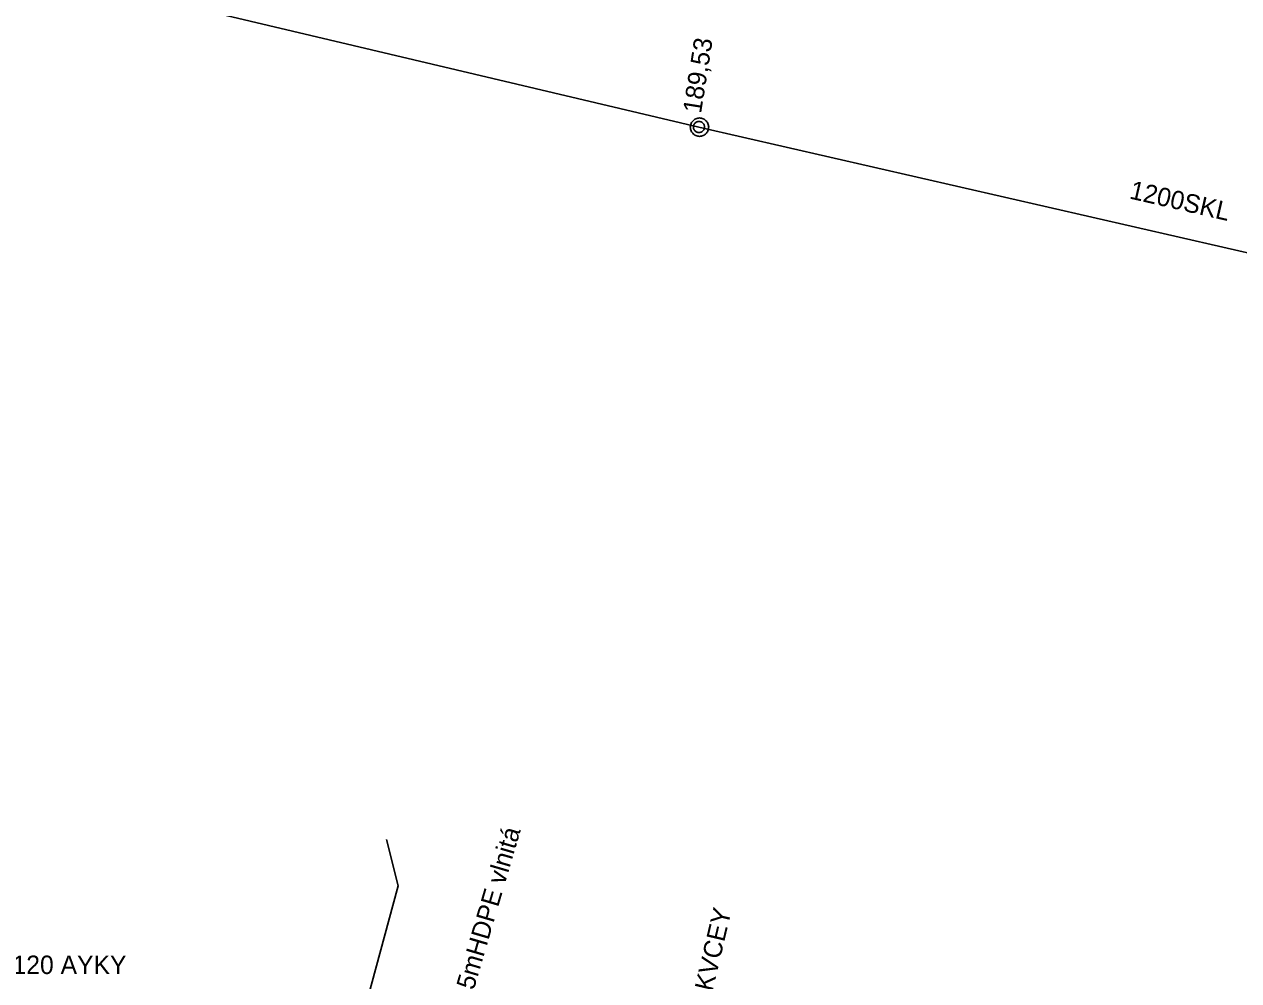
# Model space of a CAD drawing. Extents: x -746464 to -745690, y -1051581 to -1049993.
# Drawn here: x -746046 to -745980.2, y -1050588.4 to -1050536.6 of the extents above; entities that cross this region are included whole.
import ezdxf

# ---------------------------------------------------------------- set-up
doc = ezdxf.new("R2010")
doc.units = 0
for name, color, linetype in [('04_CETIN_sdelovaci_podzem', 7, 'Continuous'), ('51_PVaK_kanal_destova_overena poloha', 7, 'Continuous'), ('51_PVaK_kanal_objekty', 7, 'Continuous'), ('51_PVaK_kanal_popisy', 7, 'Continuous'), ('55_PREdi_NN_popisy', 7, 'Continuous'), ('55_PREdi_stavby_popisy', 7, 'Continuous'), ('55_PREdi_VN_popisy', 7, 'Continuous')]:
    doc.layers.add(name, color=color, linetype=linetype)

msp = doc.modelspace()

# ---------------------------------------------------------------- linework, layer by layer
at = {"layer": '04_CETIN_sdelovaci_podzem'}
msp.add_lwpolyline([(-746031.33, -1050602.62), (-746028.76, -1050592.74), (-746028.11, -1050592.18), (-746025.71, -1050583.31), (-746026.34, -1050580.8)], dxfattribs=at)
at = {"layer": '51_PVaK_kanal_destova_overena poloha'}
for p, q in [((-746058.07, -1050530.72), (-746009.41, -1050542.21)), ((-746009.41, -1050542.21), (-745960.69, -1050553.38))]:
    msp.add_line(p, q, dxfattribs=at)
at = {"layer": '51_PVaK_kanal_objekty'}
for points in [[(-746008.88, -1050542.22), (-746008.89, -1050542.17), (-746008.89, -1050542.12), (-746008.91, -1050542.07), (-746008.93, -1050542.02), (-746008.95, -1050541.97), (-746008.98, -1050541.93), (-746009.01, -1050541.89), (-746009.05, -1050541.85), (-746009.09, -1050541.82), (-746009.13, -1050541.79), (-746009.18, -1050541.77), (-746009.23, -1050541.75), (-746009.28, -1050541.73), (-746009.33, -1050541.73), (-746009.38, -1050541.72), (-746009.43, -1050541.73), (-746009.48, -1050541.73), (-746009.53, -1050541.75), (-746009.58, -1050541.77), (-746009.63, -1050541.79), (-746009.67, -1050541.82), (-746009.71, -1050541.85), (-746009.75, -1050541.89), (-746009.78, -1050541.93), (-746009.81, -1050541.97), (-746009.83, -1050542.02), (-746009.85, -1050542.07), (-746009.87, -1050542.12), (-746009.87, -1050542.17), (-746009.88, -1050542.22), (-746009.87, -1050542.27), (-746009.87, -1050542.32), (-746009.85, -1050542.37), (-746009.83, -1050542.42), (-746009.81, -1050542.47), (-746009.78, -1050542.51), (-746009.75, -1050542.55), (-746009.71, -1050542.59), (-746009.67, -1050542.62), (-746009.63, -1050542.65), (-746009.58, -1050542.67), (-746009.53, -1050542.69), (-746009.48, -1050542.71), (-746009.43, -1050542.71), (-746009.38, -1050542.72), (-746009.33, -1050542.71), (-746009.28, -1050542.71), (-746009.23, -1050542.69), (-746009.18, -1050542.67), (-746009.13, -1050542.65), (-746009.09, -1050542.62), (-746009.05, -1050542.59), (-746009.01, -1050542.55), (-746008.98, -1050542.51), (-746008.95, -1050542.47), (-746008.93, -1050542.42), (-746008.91, -1050542.37), (-746008.89, -1050542.32), (-746008.89, -1050542.27), (-746008.88, -1050542.22)], [(-746009.11, -1050542.21), (-746009.11, -1050542.18), (-746009.116, -1050542.15), (-746009.122, -1050542.12), (-746009.134, -1050542.09), (-746009.152, -1050542.06), (-746009.17, -1050542.036), (-746009.188, -1050542.012), (-746009.212, -1050541.988), (-746009.236, -1050541.97), (-746009.26, -1050541.952), (-746009.29, -1050541.934), (-746009.32, -1050541.922), (-746009.35, -1050541.916), (-746009.38, -1050541.91), (-746009.41, -1050541.91), (-746009.44, -1050541.91), (-746009.47, -1050541.916), (-746009.5, -1050541.922), (-746009.53, -1050541.934), (-746009.56, -1050541.952), (-746009.584, -1050541.97), (-746009.608, -1050541.988), (-746009.632, -1050542.012), (-746009.65, -1050542.036), (-746009.668, -1050542.06), (-746009.686, -1050542.09), (-746009.698, -1050542.12), (-746009.704, -1050542.15), (-746009.71, -1050542.18), (-746009.71, -1050542.21), (-746009.71, -1050542.24), (-746009.704, -1050542.27), (-746009.698, -1050542.3), (-746009.686, -1050542.33), (-746009.668, -1050542.36), (-746009.65, -1050542.384), (-746009.632, -1050542.408), (-746009.608, -1050542.432), (-746009.584, -1050542.45), (-746009.56, -1050542.468), (-746009.53, -1050542.486), (-746009.5, -1050542.498), (-746009.47, -1050542.504), (-746009.44, -1050542.51), (-746009.41, -1050542.51), (-746009.38, -1050542.51), (-746009.35, -1050542.504), (-746009.32, -1050542.498), (-746009.29, -1050542.486), (-746009.26, -1050542.468), (-746009.236, -1050542.45), (-746009.212, -1050542.432), (-746009.188, -1050542.408), (-746009.17, -1050542.384), (-746009.152, -1050542.36), (-746009.134, -1050542.33), (-746009.122, -1050542.3), (-746009.116, -1050542.27), (-746009.11, -1050542.24), (-746009.11, -1050542.21)]]:
    msp.add_lwpolyline(points, dxfattribs=at)

# ---------------------------------------------------------------- texts
at = {"layer": '51_PVaK_kanal_popisy'}
for s, rotation, p in [('189,53', 81.03653, (-746009.299, -1050541.506)), ('1200SKL', 347.08656, (-745986.138, -1050546.075))]:
    msp.add_text(s, height=1, rotation=rotation, dxfattribs=at).set_placement(p)
at = {"layer": '55_PREdi_NN_popisy'}
msp.add_text('3x240+120 AYKY', height=1, dxfattribs=at).set_placement((-746051.014, -1050588.087))
at = {"layer": '55_PREdi_stavby_popisy'}
msp.add_text('1x160-8,5mHDPE vlnitá', height=1, rotation=73.65202, dxfattribs=at).set_placement((-746023.077, -1050593.99))
at = {"layer": '55_PREdi_VN_popisy'}
msp.add_text('3x1x120 AXEKVCEY', height=1, rotation=76.75011, dxfattribs=at).set_placement((-746010.536, -1050596.951))

doc.saveas('drawing.dxf')
